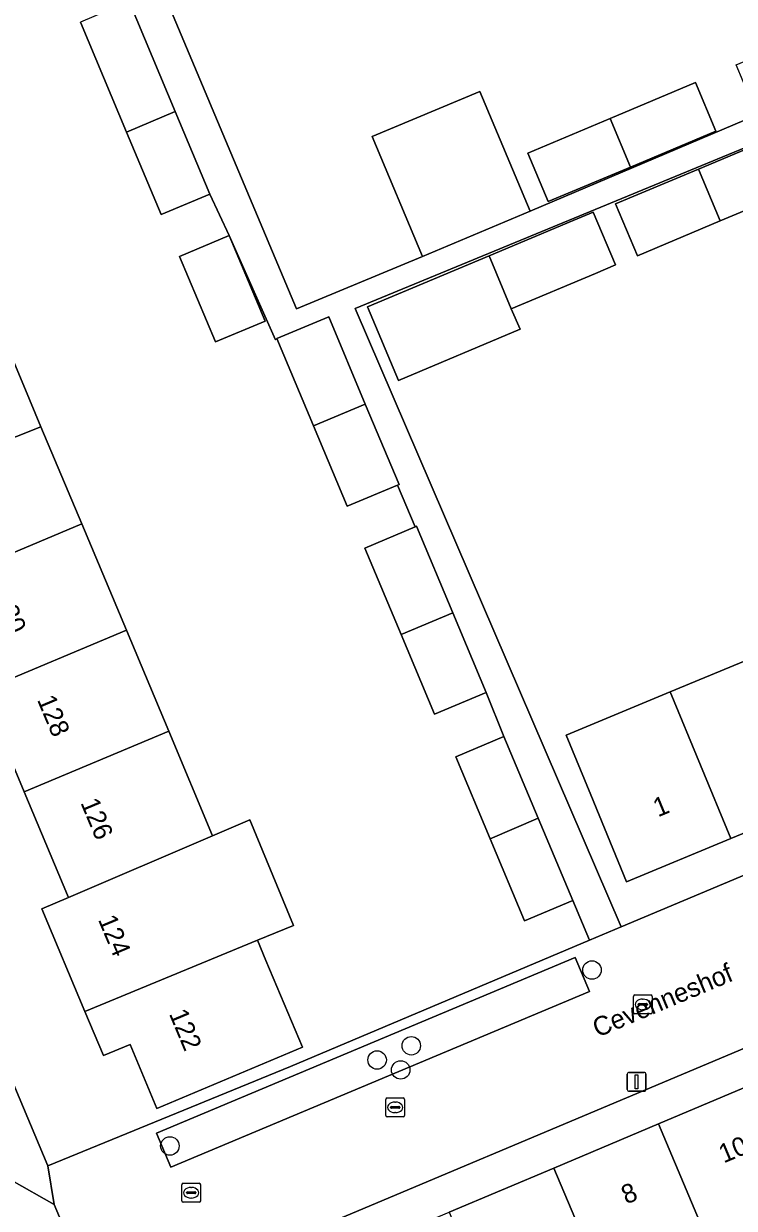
# Model space of a CAD drawing. Extents: x 157767 to 159172, y 387839 to 389425.
# Drawn here: x 158842.9 to 158880.6, y 388425.4 to 388488.2 of the extents above; entities that cross this region are included whole.
import ezdxf

# ---------------------------------------------------------------- set-up
doc = ezdxf.new("R2010")
doc.units = 0
for name, color, linetype in [('IMGEO_Boom', 7, 'Continuous'), ('IMGEO_Erf', 7, 'Continuous'), ('IMGEO_Kolk', 7, 'Continuous'), ('IMGEO_Lichtmast', 7, 'Continuous'), ('IMGEO_Muur', 7, 'Continuous'), ('IMGEO_Openbare_ruimte_label', 7, 'Continuous'), ('IMGEO_Pand', 7, 'Continuous'), ('IMGEO_Pand_nummerreeks', 7, 'Continuous'), ('IMGEO_Parkeervlak_open', 7, 'Continuous'), ('IMGEO_Rijbaan_lokaal_open', 7, 'Continuous'), ('IMGEO_Voetpad_open', 7, 'Continuous')]:
    doc.layers.add(name, color=color, linetype=linetype)

msp = doc.modelspace()

# ---------------------------------------------------------------- linework, layer by layer
at = {"layer": 'IMGEO_Boom'}
for centre in [(158873.055, 388437.985), (158863.477, 388433.968), (158861.666, 388433.215), (158862.916, 388432.688), (158850.682, 388428.657)]:
    msp.add_circle(centre, 0.489, dxfattribs=at)
at = {"layer": 'IMGEO_Erf'}
for points in [[(158845.021, 388502.443), (158857.39, 388473.042), (158864.078, 388475.818), (158861.41, 388482.177), (158867.106, 388484.567), (158869.774, 388478.208), (158881.817, 388483.326), (158880.705, 388485.973), (158884.917, 388487.741), (158889.563, 388489.692), (158890.675, 388487.045), (158892.935, 388487.935), (158891.813, 388490.607)], [(158898.044, 388488.509), (158898.944, 388486.364), (158896.664, 388485.407), (158896.745, 388485.214), (158892.481, 388483.424), (158893.109, 388481.929), (158886.087, 388478.981), (158884.453, 388482.872), (158883.151, 388482.312), (158883.12, 388482.376), (158860.503, 388473.046), (158874.609, 388440.274), (158903.16, 388452.266), (158904.198, 388455.161), (158899.683, 388465.814), (158906.133, 388468.547), (158929.837, 388478.59), (158921.625, 388498.346)], [(158817.645, 388490.937), (158844.215, 388427.61), (158857.081, 388432.872), (158872.921, 388439.565), (158872.039, 388441.665), (158869.483, 388440.592), (158867.66, 388444.937), (158865.832, 388449.292), (158868.388, 388450.365), (158867.453, 388452.704), (158864.709, 388451.553), (158862.94, 388455.77), (158861.016, 388460.357), (158863.683, 388461.476), (158862.746, 388463.69), (158860.086, 388462.573), (158858.298, 388466.836), (158856.358, 388471.461), (158856.285, 388471.402), (158853.821, 388476.917), (158852.799, 388479.124), (158850.222, 388478.043), (158848.389, 388482.411), (158845.942, 388488.24)], [(158841.389, 388472.643), (158843.242, 388468.229), (158843.849, 388466.784), (158846.008, 388461.637), (158848.377, 388455.994), (158850.623, 388450.64), (158852.948, 388445.102), (158854.913, 388445.949), (158857.229, 388440.35), (158855.329, 388439.564), (158855.776, 388438.498), (158857.711, 388433.887), (158849.996, 388430.649), (158848.573, 388434.041), (158847.155, 388433.446), (158846.177, 388435.778), (158843.892, 388441.222), (158845.31, 388441.83), (158845.258, 388441.955), (158842.963, 388447.425), (158840.716, 388452.779)]]:
    msp.add_lwpolyline(points, dxfattribs=at)
for points in [[(158878.543, 388485.029), (158879.624, 388482.453), (158875.098, 388480.552), (158870.733, 388478.719), (158869.651, 388481.295), (158874.019, 388483.13)], [(158883.151, 388482.312), (158884.304, 388479.564), (158879.851, 388477.694), (158875.459, 388475.85), (158874.305, 388478.598), (158878.696, 388480.441)], [(158868.778, 388473.045), (158869.245, 388471.95), (158862.794, 388469.241), (158861.159, 388473.137), (158867.61, 388475.845), (158872.062, 388477.714), (158873.125, 388478.16), (158874.299, 388475.363), (158873.237, 388474.917)], [(158853.821, 388476.917), (158855.724, 388472.381), (158853.1, 388471.28), (158851.197, 388475.816)], [(158893.749, 388462.898), (158898.367, 388464.813), (158901.593, 388457.036), (158898.285, 388455.664), (158899.453, 388452.848), (158897.109, 388451.876), (158891.47, 388449.536), (158885.944, 388447.243), (158880.418, 388444.951), (158874.892, 388442.658), (158873.001, 388447.274), (158871.687, 388450.442), (158877.192, 388452.726), (158882.718, 388455.018), (158888.245, 388457.311), (158893.769, 388459.603), (158892.6, 388462.421)], [(158884.99, 388416.061), (158889.429, 388417.934), (158882.487, 388434.413), (158852.422, 388421.748), (158852.611, 388421.301), (158856.513, 388412.065), (158860.405, 388402.853), (158862.751, 388403.843), (158861.832, 388406.022), (158866.242, 388407.883), (158870.494, 388409.677), (158871.414, 388407.497), (158890.448, 388415.515), (158890.416, 388415.59), (158885.979, 388413.717)], [(158869.015, 388416.793), (158866.9, 388415.901), (158867.584, 388414.279), (158865.219, 388413.281), (158864.155, 388412.832), (158860.612, 388411.338), (158859.918, 388412.983), (158857.805, 388412.091), (158854.289, 388420.426), (158859.944, 388422.811), (158865.488, 388425.15), (158871.033, 388427.489), (158876.577, 388429.828), (158882.232, 388432.213), (158884.175, 388427.607), (158886.426, 388422.272), (158882.706, 388420.702), (158882.014, 388422.343), (158880.079, 388421.526), (158877.952, 388420.629), (158878.669, 388418.93), (158875.251, 388417.488), (158871.708, 388415.994), (158871.015, 388417.636)]]:
    msp.add_lwpolyline(points, close=True, dxfattribs=at)
at = {"layer": 'IMGEO_Kolk'}
for p, q in [((158875.25, 388435.735), (158875.25, 388436.587)), ((158875.325, 388436.661), (158876.177, 388436.661)), ((158875.738, 388436.441), (158875.763, 388436.441)), ((158876.251, 388436.587), (158876.251, 388435.735)), ((158876.177, 388435.661), (158875.325, 388435.661)), ((158875.509, 388436.155), (158875.509, 388436.167)), ((158875.947, 388436.118), (158875.549, 388436.118)), ((158875.552, 388436.204), (158875.95, 388436.204)), ((158875.761, 388435.881), (158875.736, 388435.881)), ((158875.993, 388436.167), (158875.993, 388436.155)), ((158862.123, 388430.277), (158862.123, 388431.129)), ((158862.198, 388431.203), (158863.05, 388431.203)), ((158862.382, 388430.697), (158862.382, 388430.709)), ((158862.82, 388430.66), (158862.422, 388430.66)), ((158862.425, 388430.746), (158862.823, 388430.746)), ((158862.611, 388430.983), (158862.636, 388430.983)), ((158862.866, 388430.709), (158862.866, 388430.697)), ((158863.124, 388431.129), (158863.124, 388430.277)), ((158863.05, 388430.203), (158862.198, 388430.203)), ((158862.634, 388430.423), (158862.609, 388430.423)), ((158851.312, 388425.752), (158851.312, 388426.604)), ((158851.387, 388426.678), (158852.239, 388426.678)), ((158851.614, 388426.221), (158852.012, 388426.221)), ((158851.8, 388426.458), (158851.825, 388426.458)), ((158852.313, 388426.604), (158852.313, 388425.752)), ((158852.239, 388425.678), (158851.387, 388425.678)), ((158851.571, 388426.172), (158851.571, 388426.184)), ((158852.009, 388426.135), (158851.611, 388426.135)), ((158851.823, 388425.898), (158851.798, 388425.898)), ((158852.055, 388426.184), (158852.055, 388426.172))]:
    msp.add_line(p, q, dxfattribs=at)
for points in [[(158875.25, 388435.735), (158875.25, 388436.587)], [(158875.325, 388436.661), (158876.177, 388436.661)], [(158876.251, 388436.587), (158876.251, 388435.735)], [(158876.177, 388435.661), (158875.325, 388435.661)], [(158862.123, 388430.277), (158862.123, 388431.129)], [(158862.198, 388431.203), (158863.05, 388431.203)], [(158863.124, 388431.129), (158863.124, 388430.277)], [(158863.05, 388430.203), (158862.198, 388430.203)], [(158851.312, 388425.752), (158851.312, 388426.604)], [(158851.387, 388426.678), (158852.239, 388426.678)], [(158852.313, 388426.604), (158852.313, 388425.752)], [(158852.239, 388425.678), (158851.387, 388425.678)]]:
    msp.add_lwpolyline(points, dxfattribs=at)
for centre, radius, start, end in [((158875.327, 388436.585), 0.0765, 91.55205, 178.44795), ((158875.327, 388436.585), 0.0765, 91.55205, 178.44795), ((158876.175, 388436.585), 0.0765, 1.55205, 88.44795), ((158876.175, 388436.585), 0.0765, 1.55205, 88.44795), ((158875.327, 388435.737), 0.0765, 181.55205, 268.44795), ((158875.327, 388435.737), 0.0765, 181.55205, 268.44795), ((158875.549, 388436.164), 0.0403, 85.87752, 175.75265), ((158875.546, 388436.154), 0.0366, 178.93798, 274.71019), ((158875.95, 388436.161), 0.043, 264.86636, 352.45326), ((158875.954, 388436.166), 0.0386, 1.73085, 96.63898), ((158876.175, 388435.737), 0.0765, 271.55205, 358.44795), ((158876.175, 388435.737), 0.0765, 271.55205, 358.44795), ((158862.2, 388431.127), 0.0765, 91.55205, 178.44795), ((158862.2, 388431.127), 0.0765, 91.55205, 178.44795), ((158862.422, 388430.706), 0.0403, 85.87752, 175.75265), ((158862.419, 388430.696), 0.0366, 178.93798, 274.71019), ((158862.823, 388430.703), 0.043, 264.86636, 352.45326), ((158862.827, 388430.708), 0.0386, 1.73085, 96.63898), ((158863.048, 388431.127), 0.0765, 1.55205, 88.44795), ((158863.048, 388431.127), 0.0765, 1.55205, 88.44795), ((158862.2, 388430.279), 0.0765, 181.55205, 268.44795), ((158862.2, 388430.279), 0.0765, 181.55205, 268.44795), ((158863.048, 388430.279), 0.0765, 271.55205, 358.44795), ((158863.048, 388430.279), 0.0765, 271.55205, 358.44795), ((158851.389, 388426.602), 0.0765, 91.55205, 178.44795), ((158851.389, 388426.602), 0.0765, 91.55205, 178.44795), ((158851.611, 388426.181), 0.0403, 85.87752, 175.75265), ((158852.016, 388426.183), 0.0386, 1.73085, 96.63898), ((158852.237, 388426.602), 0.0765, 1.55205, 88.44795), ((158852.237, 388426.602), 0.0765, 1.55205, 88.44795), ((158851.389, 388425.754), 0.0765, 181.55205, 268.44795), ((158851.389, 388425.754), 0.0765, 181.55205, 268.44795), ((158851.608, 388426.171), 0.0366, 178.93798, 274.71019), ((158852.012, 388426.178), 0.043, 264.86636, 352.45326), ((158852.237, 388425.754), 0.0765, 271.55205, 358.44795), ((158852.237, 388425.754), 0.0765, 271.55205, 358.44795)]:
    msp.add_arc(centre, radius, start, end, dxfattribs=at)
for centre, major_axis, ratio, start_param, end_param in [((158875.737, 388436.161), (-0.387, 0.002), 0.722429, 4.712389, 7.853982), ((158875.762, 388436.161), (-0.39, 0.002), 0.717154, 1.570796, 4.712389), ((158862.61, 388430.703), (-0.387, 0.002), 0.722429, 4.712389, 7.853982), ((158862.635, 388430.703), (-0.39, 0.002), 0.717154, 1.570796, 4.712389), ((158851.799, 388426.178), (-0.387, 0.002), 0.722429, 4.712389, 7.853982), ((158851.824, 388426.178), (-0.39, 0.002), 0.717154, 1.570796, 4.712389)]:
    msp.add_ellipse(centre, major_axis=major_axis, ratio=ratio, start_param=start_param, end_param=end_param, dxfattribs=at)
at = {"layer": 'IMGEO_Lichtmast'}
for p, q in [((158875.024, 388432.558), (158875.814, 388432.558)), ((158875.814, 388432.558), (158875.024, 388432.558)), ((158874.924, 388431.658), (158874.924, 388432.458)), ((158874.924, 388432.458), (158874.924, 388431.658)), ((158875.914, 388432.458), (158875.914, 388431.658)), ((158875.914, 388431.658), (158875.914, 388432.458)), ((158875.814, 388431.558), (158875.024, 388431.558)), ((158875.024, 388431.558), (158875.814, 388431.558))]:
    msp.add_line(p, q, dxfattribs=at)
msp.add_lwpolyline([(158875.344, 388432.433), (158875.494, 388432.433), (158875.494, 388431.683), (158875.344, 388431.683), (158875.344, 388432.433)], dxfattribs=at)
for centre, start, end in [((158875.024, 388432.458), 90, 180), ((158875.024, 388432.458), 90, 180), ((158875.814, 388432.458), 0, 90), ((158875.814, 388432.458), 360, 90), ((158875.024, 388431.658), 180, 270), ((158875.024, 388431.658), 180, 270), ((158875.814, 388431.658), 270, 0), ((158875.814, 388431.658), 270, 0)]:
    msp.add_arc(centre, 0.1, start, end, dxfattribs=at)
at = {"layer": 'IMGEO_Muur'}
msp.add_lwpolyline([(158872.931, 388439.569), (158857.081, 388432.872)], dxfattribs=at)
at = {"layer": 'IMGEO_Pand'}
for points in [[(158848.389, 388482.411), (158850.96, 388483.505), (158848.519, 388489.322), (158845.942, 388488.24)], [(158874.019, 388483.13), (158875.098, 388480.552), (158879.624, 388482.453), (158878.543, 388485.029)], [(158861.41, 388482.177), (158864.078, 388475.818), (158869.774, 388478.208), (158867.106, 388484.567)], [(158848.389, 388482.411), (158850.222, 388478.043), (158852.799, 388479.124), (158850.96, 388483.505)], [(158874.019, 388483.13), (158869.651, 388481.295), (158870.733, 388478.719), (158875.098, 388480.552)], [(158883.151, 388482.312), (158878.696, 388480.441), (158879.851, 388477.694), (158884.304, 388479.564)], [(158879.851, 388477.694), (158878.696, 388480.441), (158874.305, 388478.598), (158875.459, 388475.85)], [(158873.125, 388478.16), (158872.062, 388477.714), (158867.61, 388475.845), (158868.778, 388473.045), (158873.237, 388474.917), (158874.299, 388475.363)], [(158853.821, 388476.917), (158851.197, 388475.816), (158853.1, 388471.28), (158855.724, 388472.381)], [(158867.61, 388475.845), (158861.159, 388473.137), (158862.794, 388469.241), (158869.245, 388471.95), (158868.778, 388473.045)], [(158833.746, 388469.281), (158836.088, 388463.7), (158843.849, 388466.784), (158843.242, 388468.229), (158841.389, 388472.643)], [(158856.358, 388471.461), (158858.298, 388466.836), (158861.041, 388467.989), (158859.102, 388472.612)], [(158861.041, 388467.989), (158858.298, 388466.836), (158860.086, 388462.573), (158862.746, 388463.69), (158862.83, 388463.725)], [(158836.952, 388457.813), (158846.008, 388461.637), (158843.849, 388466.784), (158836.088, 388463.7), (158837.366, 388460.656), (158836, 388460.082)], [(158848.377, 388455.994), (158846.008, 388461.637), (158836.952, 388457.813), (158837.913, 388455.525), (158839.316, 388456.114), (158840.716, 388452.779)], [(158863.683, 388461.476), (158861.016, 388460.357), (158862.94, 388455.77), (158865.683, 388456.924), (158863.76, 388461.508)], [(158865.683, 388456.924), (158862.94, 388455.77), (158864.709, 388451.553), (158867.453, 388452.704)], [(158848.377, 388455.994), (158840.716, 388452.779), (158842.963, 388447.425), (158850.623, 388450.64)], [(158880.418, 388444.951), (158885.944, 388447.243), (158882.718, 388455.018), (158877.192, 388452.726)], [(158880.418, 388444.951), (158877.192, 388452.726), (158871.687, 388450.442), (158873.001, 388447.274), (158874.892, 388442.658)], [(158850.623, 388450.64), (158842.963, 388447.425), (158845.258, 388441.955), (158845.31, 388441.83), (158852.948, 388445.102)], [(158870.201, 388446.044), (158868.388, 388450.365), (158865.832, 388449.292), (158867.66, 388444.937)], [(158854.913, 388445.949), (158852.948, 388445.102), (158845.31, 388441.83), (158843.892, 388441.222), (158846.177, 388435.778), (158855.329, 388439.564), (158857.229, 388440.35)], [(158870.201, 388446.044), (158867.66, 388444.937), (158869.483, 388440.592), (158872.039, 388441.665)], [(158846.177, 388435.778), (158847.155, 388433.446), (158848.573, 388434.041), (158849.996, 388430.649), (158857.711, 388433.887), (158855.776, 388438.498), (158855.329, 388439.564)], [(158880.079, 388421.526), (158882.014, 388422.343), (158882.706, 388420.702), (158886.426, 388422.272), (158884.175, 388427.607), (158882.232, 388432.213), (158876.577, 388429.828)], [(158880.079, 388421.526), (158876.577, 388429.828), (158871.033, 388427.489), (158875.251, 388417.488), (158878.669, 388418.93), (158877.952, 388420.629)], [(158875.251, 388417.488), (158871.033, 388427.489), (158865.488, 388425.15), (158869.015, 388416.793), (158871.015, 388417.636), (158871.708, 388415.994)]]:
    msp.add_lwpolyline(points, close=True, dxfattribs=at)
at = {"layer": 'IMGEO_Parkeervlak_open'}
msp.add_lwpolyline([(158850.726, 388427.527), (158872.921, 388436.852), (158872.164, 388438.653), (158849.979, 388429.333)], close=True, dxfattribs=at)
at = {"layer": 'IMGEO_Rijbaan_lokaal_open'}
msp.add_lwpolyline([(158828.88, 388444.925), (158836.188, 388427.662), (158839.22, 388420.499), (158841.608, 388419.637), (158842.313, 388417.957), (158855.282, 388387.184), (158859.88, 388389.119), (158847.266, 388419.093), (158844.547, 388425.555), (158842.299, 388426.827), (158841.848, 388427.082), (158833.318, 388447.382), (158828.673, 388445.415)], close=True, dxfattribs=at)
at = {"layer": 'IMGEO_Voetpad_open'}
for points in [[(158897.285, 388489.761), (158892.935, 388487.935), (158890.675, 388487.045), (158885.98, 388485.074), (158881.817, 388483.326), (158869.774, 388478.208), (158864.078, 388475.818), (158857.39, 388473.042), (158845.021, 388502.443)], [(158848.519, 388489.322), (158850.96, 388483.505), (158852.799, 388479.124), (158853.821, 388476.917), (158856.285, 388471.402), (158856.358, 388471.461), (158859.102, 388472.612), (158861.041, 388467.989), (158862.83, 388463.725), (158862.746, 388463.69), (158863.683, 388461.476), (158863.76, 388461.508), (158865.683, 388456.924), (158867.453, 388452.704), (158868.388, 388450.365), (158870.201, 388446.044), (158872.039, 388441.665), (158872.921, 388439.565), (158872.931, 388439.569), (158874.609, 388440.274), (158860.503, 388473.046), (158883.12, 388482.376)]]:
    msp.add_lwpolyline(points, dxfattribs=at)
for points in [[(158817.645, 388490.937), (158816.795, 388492.763), (158811.773, 388490.658), (158810.746, 388487.832), (158813.919, 388480.607), (158820.462, 388477.976), (158832.249, 388449.925), (158833.318, 388447.382), (158841.848, 388427.082), (158842.299, 388426.827), (158844.547, 388425.555), (158844.215, 388427.61)], [(158882.487, 388434.413), (158883.689, 388434.919), (158906.396, 388444.484), (158909.047, 388443.375), (158904.198, 388455.161), (158903.16, 388452.266), (158874.609, 388440.274), (158872.931, 388439.569), (158872.921, 388439.565), (158857.081, 388432.872), (158844.215, 388427.61), (158844.547, 388425.555), (158847.266, 388419.093), (158848.355, 388419.543), (158852.611, 388421.301), (158852.422, 388421.748)], [(158850.726, 388427.527), (158849.979, 388429.333), (158872.164, 388438.653), (158872.921, 388436.852)]]:
    msp.add_lwpolyline(points, close=True, dxfattribs=at)

# ---------------------------------------------------------------- texts
at = {"layer": 'IMGEO_Openbare_ruimte_label'}
msp.add_text('Cevenneshof', height=1, rotation=22.76973, dxfattribs=at).set_placement((158873.352, 388434.398))
at = {"layer": 'IMGEO_Pand_nummerreeks'}
for s, rotation, p in [('130', 292.8449, (158841.327, 388457.779)), ('128', 292.8449, (158843.629, 388452.314)), ('126', 292.84362, (158845.929, 388446.852)), ('1', 22.53393, (158876.555, 388446.076)), ('124', 292.7634, (158846.86, 388440.662)), ('122', 292.75885, (158850.621, 388435.671)), ('10', 22.87113, (158880.038, 388427.728)), ('8', 22.87113, (158874.874, 388425.549))]:
    msp.add_text(s, height=1, rotation=rotation, dxfattribs=at).set_placement(p)

doc.saveas('drawing.dxf')
